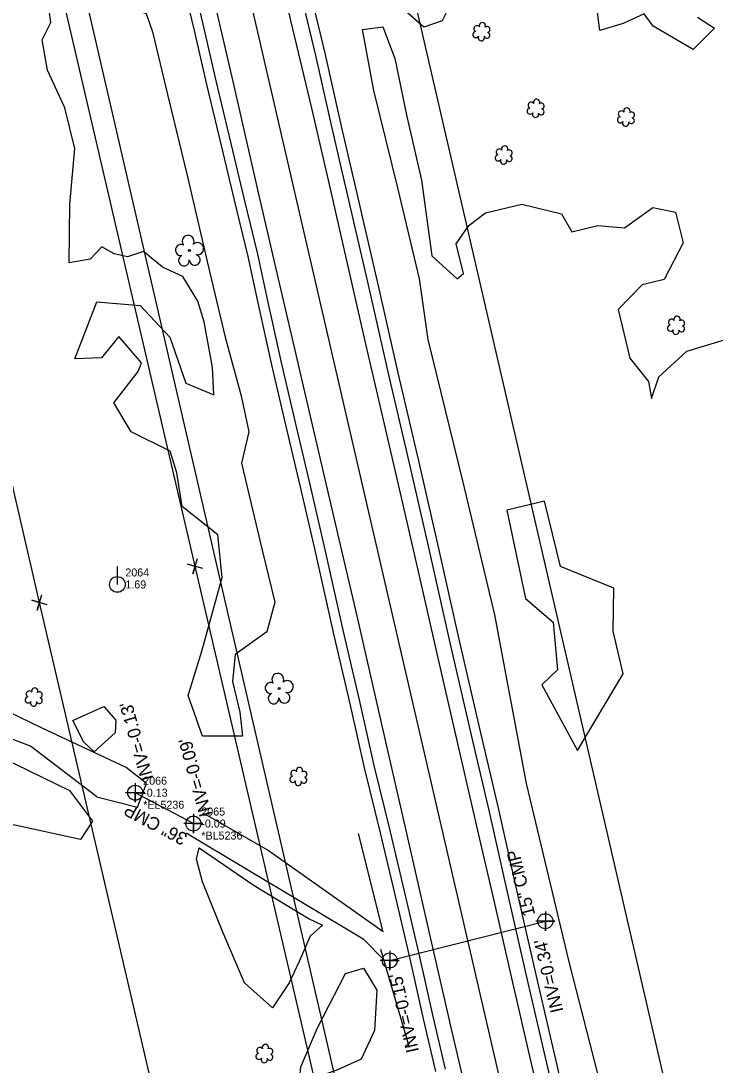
# Model space of a CAD drawing. Extents: x 3040896 to 3051146, y 687568 to 732976.
# Drawn here: x 3046389.4 to 3046606.4, y 710221.8 to 710548 of the extents above; entities that cross this region are included whole.
import ezdxf

# ---------------------------------------------------------------- set-up
doc = ezdxf.new("R2010")
doc.units = 0
for name, color, linetype in [('Exist DTM Drainline', 7, 'Continuous'), ('Exist Horizontal Alignment', 7, 'Continuous'), ('Exist Hydro Stream or Body of Water', 7, 'Continuous'), ('Exist Property Corner CELL', 7, 'Continuous'), ('Exist Right of Way Easement Line', 7, 'Continuous'), ('Exist Right of Way Line', 7, 'Continuous'), ('Exist Roads EOP', 7, 'Continuous'), ('Exist Roads EOT', 7, 'Continuous'), ('Exist Structure Minor Pipes CMP 15 Inch', 7, 'Continuous'), ('Exist Structure Minor Pipes CMP 15 Inch Cogo Point CELL', 7, 'Continuous'), ('Exist Structure Minor Pipes CMP 15 Inch Invert', 7, 'Continuous'), ('Exist Structure Minor Pipes CMP 15 Inch Text', 7, 'Continuous'), ('Exist Structure Minor Pipes CMP 36 Inch', 7, 'Continuous'), ('Exist Structure Minor Pipes CMP 36 Inch Cogo Comment', 7, 'Continuous'), ('Exist Structure Minor Pipes CMP 36 Inch Cogo Elevation', 7, 'Continuous'), ('Exist Structure Minor Pipes CMP 36 Inch Cogo Number', 7, 'Continuous'), ('Exist Structure Minor Pipes CMP 36 Inch Cogo Point CELL', 7, 'Continuous'), ('Exist Structure Minor Pipes CMP 36 Inch Invert', 7, 'Continuous'), ('Exist Structure Minor Pipes CMP 36 Inch Text', 7, 'Continuous'), ('Exist Utilities Power Pole CELL', 7, 'Continuous'), ('Exist Utilities Power Pole Cogo Elevation', 7, 'Continuous'), ('Exist Utilities Power Pole Cogo Number', 7, 'Continuous'), ('Exist Utilities Telephone UG Cable', 7, 'Continuous'), ('Exist Utilities Telephone UG FO', 7, 'Continuous'), ('Exist Vegetation Hedge Row', 7, 'Continuous'), ('Exist Vegetation Shrub CELL', 7, 'Continuous'), ('Exist Vegetation Tree CELL', 7, 'Continuous')]:
    doc.layers.add(name, color=color, linetype=linetype)

# ---------------------------------------------------------------- blocks, each defined once
blk = doc.blocks.new('EXIST STRUCTURE MINOR PIPES CMP COGO POINT')
at = {"layer": 'Exist Structure Minor Pipes CMP 15 Inch Cogo Point CELL'}
blk.add_lwpolyline([(0, 0.06), (0, -0.06), (0, 0), (0.06, 0), (-0.06, 0)], dxfattribs=at)
blk.add_circle((0, 0), 0.0469, dxfattribs=at)
blk = doc.blocks.new('EXIST UTILITIES POWER POLE')
at = {"layer": 'Exist Utilities Power Pole CELL'}
for q in [(0, 0.1125), (0, 0)]:
    blk.add_line((0, 0), q, dxfattribs=at)
blk.add_circle((0, 0), 0.049, dxfattribs=at)

msp = doc.modelspace()

# ---------------------------------------------------------------- linework, layer by layer
at = {"layer": 'Exist DTM Drainline'}
for p, q in [((3046502.69, 710263.38), (3046494.9, 710294.19)), ((3046510.92, 710227.28), (3046501.97, 710257.91))]:
    msp.add_line(p, q, dxfattribs=at)
at = {"layer": 'Exist Horizontal Alignment'}
msp.add_line((3046766.27, 709235.61), (3045901.56, 712973.77), dxfattribs=at)
at = {"layer": 'Exist Hydro Stream or Body of Water'}
for points in [[(3046422.3, 710314.79), (3046395.85, 710327.14), (3046378.95, 710335.28), (3046367.2, 710342.68), (3046360.82, 710347.97), (3046348.25, 710355.26), (3046321.5, 710372.51), (3046275.41, 710395.67), (3046239.01, 710412.47), (3046221.48, 710422.38), (3046201.06, 710432.39)], [(3046413.12, 710305.61), (3046392.45, 710321.45), (3046374.5, 710328.16), (3046360.78, 710334.58), (3046352.69, 710339.52), (3046338.42, 710347.44), (3046314.34, 710361.43), (3046269.58, 710384.3), (3046233.79, 710403.46), (3046215.55, 710412.43), (3046195.95, 710423.9)], [(3046413.12, 710305.61), (3046425.91, 710302.35), (3046428.67, 710309.73), (3046422.3, 710314.79)], [(3046502.69, 710263.38), (3046466.38, 710289.07), (3046447.11, 710300.09)], [(3046441.09, 710294.33), (3046496.36, 710261.27), (3046502.94, 710254.59)]]:
    msp.add_lwpolyline(points, dxfattribs=at)
at = {"layer": 'Exist Property Corner CELL'}
for p, q in [((3046443.92, 710377.63), (3046443.92, 710377.63)), ((3046395.22, 710366.28), (3046395.22, 710366.28))]:
    msp.add_line(p, q, dxfattribs=at)
for points in [[(3046446.31, 710376.91), (3046441.53, 710378.34), (3046443.92, 710377.63), (3046443.2, 710375.23), (3046444.64, 710380.02)], [(3046397.62, 710365.57), (3046392.83, 710367), (3046395.22, 710366.28), (3046394.5, 710363.89), (3046395.94, 710368.68)]]:
    msp.add_lwpolyline(points, dxfattribs=at)
at = {"layer": 'Exist Right of Way Easement Line'}
for points in [[(3047311.08, 706704.36), (3047238.47, 707011.6), (3047165.1, 707317.98), (3047091.74, 707623), (3047017.1, 707928.7), (3046944.37, 708234.99), (3046873.34, 708542.46), (3046800.68, 708848.44), (3046725.3, 709163.99), (3046654.17, 709471.68), (3046584.31, 709774.26), (3046514.1, 710076.47), (3046443.92, 710377.63), (3046373.52, 710680.16), (3046303.59, 710980.75), (3046233.77, 711284.19), (3046162.88, 711585.07), (3046091.66, 711887.82), (3046022.74, 712188.37), (3045953.13, 712491.09)], [(3047262.41, 706692.92), (3047189.83, 707000.03), (3047116.48, 707306.32), (3047043.15, 707611.22), (3046968.48, 707916.99), (3046895.68, 708223.59), (3046824.66, 708531.06), (3046752.04, 708836.86), (3046676.62, 709152.56), (3046605.45, 709460.43), (3046535.6, 709762.97), (3046465.4, 710065.14), (3046395.22, 710366.28), (3046324.82, 710668.82), (3046254.87, 710969.48), (3046185.08, 711272.85), (3046114.21, 711573.61), (3046042.96, 711876.5), (3045974.01, 712177.18), (3045904.41, 712479.85)]]:
    msp.add_lwpolyline(points, dxfattribs=at)
at = {"layer": 'Exist Right of Way Line'}
for p, q in [((3046814.98, 709246.88), (3045950.27, 712985.04)), ((3046717.56, 709224.35), (3045852.84, 712962.5))]:
    msp.add_line(p, q, dxfattribs=at)
at = {"layer": 'Exist Roads EOP'}
for points in [[(3046590.75, 710063.11), (3046586.19, 710082.55), (3046579.98, 710109.15), (3046574.44, 710133.15), (3046569.01, 710156.91), (3046562.38, 710185.32), (3046555.79, 710213.89), (3046547.66, 710248.9), (3046541.54, 710275.83), (3046535.89, 710300.96), (3046530.3, 710324.89), (3046523.41, 710354.62), (3046517.12, 710382.56), (3046510.88, 710409.86), (3046504.44, 710437.4), (3046498.24, 710464.61), (3046491.95, 710492.04), (3046486.7, 710514.46), (3046481.61, 710537.2), (3046477.85, 710552.77), (3046473.53, 710571.76)], [(3046442.38, 710563.43), (3046446.57, 710545.67), (3046450.44, 710528.85), (3046455.06, 710509.75), (3046459.14, 710492.67), (3046463.34, 710475.08), (3046466.52, 710460.55), (3046470.79, 710441.26), (3046475.51, 710421.19), (3046479.76, 710403.16), (3046484.51, 710382.35), (3046490.05, 710357.64), (3046495.37, 710334.94), (3046499.78, 710315.37), (3046504.71, 710295.11), (3046509.64, 710274.38), (3046514.01, 710255.67), (3046518.21, 710236.96), (3046522.07, 710220.51)]]:
    msp.add_lwpolyline(points, dxfattribs=at)
at = {"layer": 'Exist Roads EOT'}
for points in [[(3046468.72, 710570.26), (3046473.71, 710548.1), (3046480.22, 710520.79), (3046486.1, 710495.51), (3046491.88, 710469.88), (3046497.19, 710446.63), (3046502.29, 710424.74), (3046507.95, 710400.5), (3046513.56, 710376), (3046520.19, 710347.12), (3046526.73, 710318.6), (3046532.81, 710292.36), (3046537.43, 710272.32), (3046543.11, 710247.56), (3046548.55, 710223.63), (3046555.11, 710195.55), (3046560.22, 710173.18), (3046564.7, 710153.56), (3046569.08, 710134.64), (3046574.87, 710109.93), (3046580.44, 710086.02), (3046586.06, 710061.61)], [(3046564.82, 710056.69), (3046558.1, 710085.88), (3046550.16, 710119.77), (3046543.27, 710150.02), (3046536.96, 710177.27), (3046530.42, 710205.67), (3046524.25, 710232.17), (3046517.87, 710259.84), (3046509.27, 710297.38), (3046501.6, 710331.05), (3046494.69, 710361.2), (3046487.75, 710390.98), (3046480.55, 710421.82), (3046474.29, 710448.63), (3046469.25, 710470.52), (3046463.58, 710494.86), (3046455.79, 710529.09), (3046447.35, 710565.4)]]:
    msp.add_lwpolyline(points, dxfattribs=at)
at = {"layer": 'Exist Structure Minor Pipes CMP 15 Inch'}
msp.add_line((3046504.69, 710254.49), (3046553.34, 710266.76), dxfattribs=at)
at = {"layer": 'Exist Structure Minor Pipes CMP 36 Inch'}
msp.add_line((3046443.32, 710297.26), (3046425.15, 710306.89), dxfattribs=at)
at = {"layer": 'Exist Structure Minor Pipes CMP 36 Inch Cogo Point CELL'}
for points in [[(3046425.15, 710309.89), (3046425.15, 710303.89), (3046425.15, 710306.89), (3046428.15, 710306.89), (3046422.15, 710306.89)], [(3046443.32, 710300.26), (3046443.32, 710294.26), (3046443.32, 710297.26), (3046446.32, 710297.26), (3046440.32, 710297.26)]]:
    msp.add_lwpolyline(points, dxfattribs=at)
for centre in [(3046425.15, 710306.89), (3046443.32, 710297.26)]:
    msp.add_circle(centre, 2.34, dxfattribs=at)
at = {"layer": 'Exist Utilities Telephone UG Cable'}
msp.add_lwpolyline([(3046519.15, 710219.82), (3046515.29, 710236.29), (3046511.08, 710255), (3046506.72, 710273.69), (3046501.79, 710294.4), (3046496.85, 710314.69), (3046492.45, 710334.27), (3046487.13, 710356.97), (3046481.58, 710381.69), (3046476.84, 710402.48), (3046472.59, 710420.5), (3046467.87, 710440.59), (3046463.59, 710459.91), (3046460.41, 710474.41), (3046456.23, 710491.97), (3046452.14, 710509.05), (3046447.52, 710528.16), (3046443.64, 710544.99), (3046439.46, 710562.74)], dxfattribs=at)
at = {"layer": 'Exist Utilities Telephone UG FO'}
msp.add_lwpolyline([(3046593.67, 710063.79), (3046589.11, 710083.24), (3046582.9, 710109.83), (3046577.37, 710133.82), (3046571.93, 710157.59), (3046565.3, 710186), (3046558.72, 710214.57), (3046550.59, 710249.58), (3046544.47, 710276.49), (3046538.81, 710301.63), (3046533.23, 710325.57), (3046526.34, 710355.29), (3046520.04, 710383.23), (3046513.8, 710410.53), (3046507.37, 710438.08), (3046501.16, 710465.28), (3046494.87, 710492.72), (3046489.62, 710515.13), (3046484.53, 710537.88), (3046480.77, 710553.46), (3046476.45, 710572.43)], dxfattribs=at)
at = {"layer": 'Exist Vegetation Hedge Row'}
for points in [[(3046507.93, 710557.93), (3046516.07, 710564.52), (3046522.74, 710563.78), (3046525.64, 710557.26), (3046521.12, 710548.06), (3046515.35, 710546.08), (3046510.28, 710550.51), (3046507.93, 710557.93)], [(3046600.94, 710549.19), (3046606.19, 710545.69), (3046599.54, 710539.11), (3046587.03, 710546.38), (3046584.24, 710550.24), (3046577.68, 710547.15), (3046570.38, 710545.05), (3046568.02, 710564.01)], [(3046417.13, 710557.59), (3046425.05, 710551.51), (3046428.54, 710550.36), (3046430.6, 710544.61), (3046435.29, 710525.02), (3046441.45, 710499.33), (3046448.39, 710469.73), (3046453.31, 710449.25), (3046458.29, 710430.86), (3046460.65, 710419.59), (3046458.32, 710409.83)], [(3046449.76, 710431.23), (3046449.26, 710439.73), (3046446.71, 710453.94), (3046444.7, 710460.46), (3046440.08, 710468.19), (3046433.67, 710471.05), (3046427.79, 710476.01), (3046422.76, 710474.25), (3046418.62, 710475.27), (3046414.73, 710477.41), (3046411.03, 710473.52), (3046404.54, 710472.46), (3046404.74, 710490.79), (3046406.28, 710508.16), (3046403.15, 710520.82), (3046397.72, 710532.58), (3046396.1, 710542.12), (3046398.79, 710547.49), (3046398.22, 710551.49)], [(3046573.92, 710202.8), (3046560.76, 710254.03), (3046547.48, 710309.73), (3046537.6, 710362.43), (3046527.54, 710404.29), (3046516.73, 710448.43), (3046514.03, 710467.41), (3046507.3, 710495.42), (3046499.71, 710526.3), (3046496.18, 710545.28), (3046502.56, 710546.19), (3046506.31, 710536.27), (3046510.1, 710518.17), (3046514.66, 710498.25), (3046517.89, 710474.59), (3046525.74, 710467.41), (3046527.76, 710469.08), (3046525.52, 710478.41), (3046529.4, 710484.12), (3046534.62, 710488.04), (3046545.98, 710490.77), (3046558.36, 710487.75), (3046561.67, 710482.15), (3046569.73, 710484.09), (3046578.04, 710483.33), (3046586.95, 710489.74), (3046594.06, 710488.3), (3046596.38, 710478.62), (3046590.53, 710467.18), (3046583.6, 710465.51), (3046576.11, 710457.8), (3046579.74, 710442.68), (3046585.62, 710435.34), (3046586.51, 710430.01), (3046588.84, 710436.84), (3046597.6, 710444.8), (3046615.16, 710450.16)], [(3046458.64, 710324.58), (3046446.14, 710324.58), (3046441.71, 710337.23), (3046445.99, 710351.13), (3046452.38, 710374.12), (3046451.02, 710387.43), (3046439.87, 710396.29), (3046438.18, 710406.77), (3046436.04, 710413.6), (3046423.92, 710419.68), (3046418.42, 710428.71), (3046426.04, 710438.44), (3046427.13, 710441.2), (3046420.07, 710449.42), (3046414.58, 710442.7), (3046406.24, 710442.45), (3046413.12, 710460.22), (3046426.71, 710459.12), (3046435.97, 710449.18), (3046440.98, 710434.87), (3046449.76, 710431.23)], [(3046458.32, 710409.83), (3046464.85, 710382.64), (3046468.75, 710366.41), (3046466.34, 710357.18), (3046456.38, 710350.07), (3046455.61, 710341.63), (3046457.9, 710332.1), (3046458.64, 710324.58)], [(3046555.8, 710360.16), (3046557.17, 710345.24), (3046552.2, 710340.6), (3046563.39, 710320.03), (3046577.71, 710344.04), (3046574.51, 710357.37), (3046574.72, 710370.82), (3046558.05, 710377.56), (3046553.05, 710397.97), (3046541.35, 710395.16), (3046547.1, 710367.57), (3046555.8, 710360.16)], [(3046405.64, 710329.41), (3046415.39, 710333.8), (3046419.05, 710329.6), (3046418.88, 710325.62), (3046412.35, 710319.64), (3046409.04, 710322.71), (3046405.64, 710329.41)], [(3046379.12, 710319.93), (3046404.65, 710307.61), (3046411.81, 710297.96), (3046408.01, 710292.28), (3046381.74, 710298.03)], [(3046473.32, 710247.47), (3046468.11, 710239.7), (3046459.31, 710247.51), (3046452.49, 710263.29), (3046446.15, 710279.02), (3046444.26, 710286.16), (3046445.13, 710289.7), (3046462.3, 710277.9), (3046479.54, 710267.48), (3046483.69, 710265.52), (3046479.85, 710262.07), (3046476.4, 710254.21), (3046473.32, 710247.47)], [(3046476.96, 710221.3), (3046482.1, 710233.4), (3046490.86, 710250.42), (3046496.5, 710252.11), (3046500.62, 710245.19), (3046499.95, 710232.64), (3046495.75, 710223.63), (3046488.12, 710220.18), (3046481.9, 710218.08), (3046476.43, 710215.88), (3046476.96, 710221.3)]]:
    msp.add_lwpolyline(points, dxfattribs=at)
at = {"layer": 'Exist Vegetation Shrub CELL'}
for p, q in [((3046533.44, 710544.45), (3046533.44, 710544.45)), ((3046550.38, 710520.52), (3046550.38, 710520.52)), ((3046578.6, 710517.77), (3046578.6, 710517.77)), ((3046540.4, 710505.9), (3046540.4, 710505.9)), ((3046594.29, 710452.73), (3046594.29, 710452.73)), ((3046393.51, 710336.6), (3046393.51, 710336.6)), ((3046476.24, 710311.77), (3046476.24, 710311.77)), ((3046465.59, 710225.22), (3046465.59, 710225.22))]:
    msp.add_line(p, q, dxfattribs=at)
for centre, radius, start, end in [((3046531.95, 710545.58), 0.968, 35.8908, 245.4216), ((3046533.66, 710546.49), 0.99, 334.8391, 200.4717), ((3046531.64, 710543.75), 0.955, 95.1099, 327.9534), ((3046533.31, 710542.77), 0.984, 151.2797, 21.387), ((3046535.07, 710543.52), 0.937, 204.9913, 73.4601), ((3046535.11, 710545.32), 0.929, 284.4567, 126.0861), ((3046548.58, 710519.82), 0.955, 95.1099, 327.9534), ((3046548.89, 710521.65), 0.968, 35.8908, 245.4216), ((3046550.61, 710522.57), 0.99, 334.8391, 200.4717), ((3046552.01, 710519.6), 0.937, 204.9913, 73.4601), ((3046552.05, 710521.39), 0.929, 284.4567, 126.0861), ((3046578.82, 710519.81), 0.99, 334.8391, 200.4717), ((3046550.25, 710518.84), 0.984, 151.2797, 21.387), ((3046576.8, 710517.07), 0.955, 95.1099, 327.9534), ((3046577.11, 710518.9), 0.968, 35.8908, 245.4216), ((3046580.23, 710516.84), 0.937, 204.9913, 73.4601), ((3046580.27, 710518.64), 0.929, 284.4567, 126.0861), ((3046578.47, 710516.09), 0.984, 151.2797, 21.387), ((3046538.92, 710507.03), 0.968, 35.8908, 245.4216), ((3046540.63, 710507.94), 0.99, 334.8391, 200.4717), ((3046542.07, 710506.77), 0.929, 284.4567, 126.0861), ((3046538.6, 710505.2), 0.955, 95.1099, 327.9534), ((3046540.27, 710504.22), 0.984, 151.2797, 21.387), ((3046542.04, 710504.97), 0.937, 204.9913, 73.4601), ((3046594.52, 710454.77), 0.99, 334.8391, 200.4717), ((3046592.49, 710452.03), 0.955, 95.1099, 327.9534), ((3046592.81, 710453.86), 0.968, 35.8908, 245.4216), ((3046595.93, 710451.8), 0.937, 204.9913, 73.4601), ((3046595.96, 710453.6), 0.929, 284.4567, 126.0861), ((3046594.16, 710451.05), 0.984, 151.2797, 21.387), ((3046392.03, 710337.73), 0.968, 35.8908, 245.4216), ((3046393.74, 710338.64), 0.99, 334.8391, 200.4717), ((3046395.19, 710337.47), 0.929, 284.4567, 126.0861), ((3046391.71, 710335.9), 0.955, 95.1099, 327.9534), ((3046393.39, 710334.92), 0.984, 151.2797, 21.387), ((3046395.15, 710335.67), 0.937, 204.9913, 73.4601), ((3046474.44, 710311.07), 0.955, 95.1099, 327.9534), ((3046474.75, 710312.9), 0.968, 35.8908, 245.4216), ((3046476.47, 710313.81), 0.99, 334.8391, 200.4717), ((3046477.87, 710310.84), 0.937, 204.9913, 73.4601), ((3046477.91, 710312.64), 0.929, 284.4567, 126.0861), ((3046476.11, 710310.09), 0.984, 151.2797, 21.387), ((3046464.11, 710226.35), 0.968, 35.8908, 245.4216), ((3046465.82, 710227.26), 0.99, 334.8391, 200.4717), ((3046467.27, 710226.09), 0.929, 284.4567, 126.0861), ((3046463.79, 710224.52), 0.955, 95.1099, 327.9534), ((3046465.47, 710223.54), 0.984, 151.2797, 21.387), ((3046467.23, 710224.29), 0.937, 204.9913, 73.4601)]:
    msp.add_arc(centre, radius, start, end, dxfattribs=at)
at = {"layer": 'Exist Vegetation Tree CELL'}
for p, q in [((3046442.08, 710476.26), (3046442.08, 710476.26)), ((3046470.12, 710339.46), (3046470.12, 710339.46))]:
    msp.add_line(p, q, dxfattribs=at)
for centre in [(3046442.08, 710476.26), (3046470.12, 710339.46)]:
    msp.add_circle(centre, 0.326, dxfattribs=at)
for centre, radius, start, end in [((3046439.47, 710476.41), 1.73, 62.6636, 279.3457), ((3046441.7, 710479.13), 1.86, 330.1651, 219.7134), ((3046444.63, 710476.85), 1.9, 257.1011, 134.1999), ((3046440.38, 710473.14), 1.69, 111.5671, 6.231), ((3046443.75, 710473.36), 1.7, 181.2822, 74.56), ((3046469.73, 710342.33), 1.86, 330.1651, 219.7134), ((3046467.51, 710339.61), 1.73, 62.6636, 279.3457), ((3046472.67, 710340.05), 1.9, 257.1011, 134.1999), ((3046468.41, 710336.34), 1.69, 111.5671, 6.231), ((3046471.79, 710336.56), 1.7, 181.2822, 74.56)]:
    msp.add_arc(centre, radius, start, end, dxfattribs=at)

# ---------------------------------------------------------------- block references
at = {"layer": 'Exist Structure Minor Pipes CMP 15 Inch Cogo Point CELL', "xscale": 50, "yscale": 50}
for p in [(3046553.34, 710266.76), (3046504.69, 710254.49), (3046504.69, 710254.49)]:
    msp.add_blockref('EXIST STRUCTURE MINOR PIPES CMP COGO POINT', p, dxfattribs=at)
at = {"layer": 'Exist Utilities Power Pole CELL', "xscale": 50, "yscale": 50}
msp.add_blockref('EXIST UTILITIES POWER POLE', (3046419.57, 710371.95), dxfattribs=at)

# ---------------------------------------------------------------- texts
at = {"layer": 'Exist Structure Minor Pipes CMP 15 Inch Invert'}
for s, rotation, p in [("INV=0.34'", 103.427, (3046559, 710238.7)), ("INV=-0.15'", 102.6753, (3046513.86, 710226.16))]:
    msp.add_text(s, height=4, rotation=rotation, dxfattribs=at).set_placement(p)
at = {"layer": 'Exist Structure Minor Pipes CMP 15 Inch Text'}
msp.add_text('15" CMP', height=4, rotation=104.1554, dxfattribs=at).set_placement((3046550.22, 710268.84))
at = {"layer": 'Exist Structure Minor Pipes CMP 36 Inch Cogo Comment'}
for s, p in [('*EL5236', (3046427.65, 710301.89)), ('*BL5236', (3046445.82, 710292.26))]:
    msp.add_text(s, height=2.5, dxfattribs=at).set_placement(p)
at = {"layer": 'Exist Structure Minor Pipes CMP 36 Inch Cogo Elevation'}
for s, p in [('-0.13', (3046427.65, 710305.64)), ('-0.09', (3046445.82, 710296.01))]:
    msp.add_text(s, height=2.5, dxfattribs=at).set_placement(p)
at = {"layer": 'Exist Structure Minor Pipes CMP 36 Inch Cogo Number'}
for s, p in [('2066', (3046427.65, 710309.39)), ('2065', (3046445.82, 710299.76))]:
    msp.add_text(s, height=2.5, dxfattribs=at).set_placement(p)
at = {"layer": 'Exist Structure Minor Pipes CMP 36 Inch Invert'}
for s, rotation, p in [("INV=-0.13'", 105.8215, (3046430.89, 710311.34)), ("INV=-0.09'", 105.5807, (3046449.23, 710300.04))]:
    msp.add_text(s, height=4, rotation=rotation, dxfattribs=at).set_placement(p)
at = {"layer": 'Exist Structure Minor Pipes CMP 36 Inch Text'}
msp.add_text('36" CMP', height=4, rotation=152.0658, dxfattribs=at).set_placement((3046441.8, 710293.76))
at = {"layer": 'Exist Utilities Power Pole Cogo Elevation'}
msp.add_text('1.69', height=2.5, dxfattribs=at).set_placement((3046422.07, 710370.7))
at = {"layer": 'Exist Utilities Power Pole Cogo Number'}
msp.add_text('2064', height=2.5, dxfattribs=at).set_placement((3046422.07, 710374.45))

doc.saveas('drawing.dxf')
